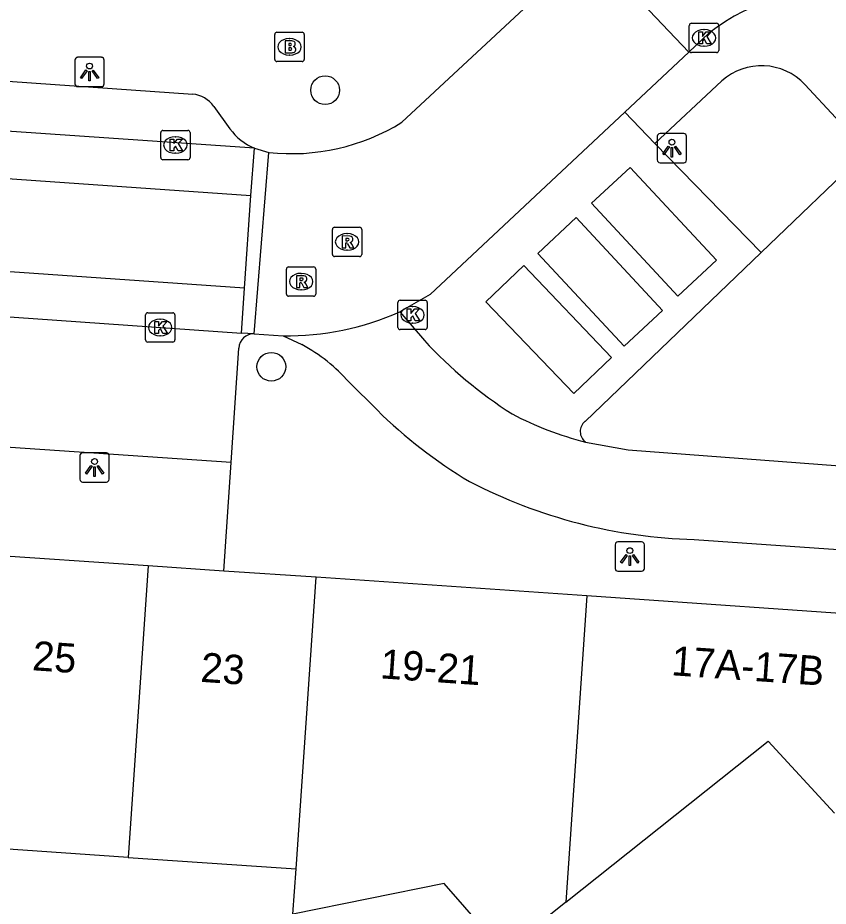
# Model space of a CAD drawing. Extents: x 159961 to 160856, y 382704 to 383353.
# Drawn here: x 160792.15 to 160819.75, y 382922.29 to 382952.56 of the extents above; entities that cross this region are included whole.
import ezdxf

# ---------------------------------------------------------------- set-up
doc = ezdxf.new("R2010")
doc.units = 0
for name, color, linetype in [('IMGEO_Boom', 7, 'Continuous'), ('IMGEO_Brandkraan', 7, 'Continuous'), ('IMGEO_Fietspad_gesloten', 7, 'Continuous'), ('IMGEO_Groenvoorziening', 7, 'Continuous'), ('IMGEO_Kolk', 7, 'Continuous'), ('IMGEO_Lichtpunt', 7, 'Continuous'), ('IMGEO_Pand', 7, 'Continuous'), ('IMGEO_Pand_nummerreeks', 7, 'Continuous'), ('IMGEO_Rijbaan_lokaal_open', 7, 'Continuous'), ('IMGEO_Rioolput', 7, 'Continuous'), ('IMGEO_Voetpad_open', 7, 'Continuous')]:
    doc.layers.add(name, color=color, linetype=linetype)

msp = doc.modelspace()

# ---------------------------------------------------------------- linework, layer by layer
at = {"layer": 'IMGEO_Boom'}
for centre in [(160802.617, 382950.091), (160800.785, 382940.67)]:
    msp.add_circle(centre, 0.489, dxfattribs=at)
at = {"layer": 'IMGEO_Brandkraan'}
for p, q in [((160800.902, 382951.142), (160800.902, 382951.994)), ((160800.977, 382952.068), (160801.829, 382952.068)), ((160801.39, 382951.848), (160801.415, 382951.848)), ((160801.903, 382951.994), (160801.903, 382951.142)), ((160801.413, 382951.288), (160801.388, 382951.288)), ((160801.829, 382951.068), (160800.977, 382951.068))]:
    msp.add_line(p, q, dxfattribs=at)
for points in [[(160800.902, 382951.142), (160800.902, 382951.994)], [(160800.977, 382952.068), (160801.829, 382952.068)], [(160801.903, 382951.994), (160801.903, 382951.142)], [(160801.25, 382951.768), (160801.25, 382951.368), (160801.463, 382951.368)], [(160801.481, 382951.768), (160801.25, 382951.768)], [(160801.429, 382951.687), (160801.375, 382951.687), (160801.375, 382951.611)], [(160801.375, 382951.611), (160801.428, 382951.611)], [(160801.437, 382951.535), (160801.375, 382951.535), (160801.375, 382951.454)], [(160801.375, 382951.454), (160801.437, 382951.454)], [(160801.829, 382951.068), (160800.977, 382951.068)]]:
    msp.add_lwpolyline(points, dxfattribs=at)
for centre, radius, start, end in [((160800.979, 382951.992), 0.0765, 91.552, 178.448), ((160800.979, 382951.992), 0.0765, 91.552, 178.448), ((160801.827, 382951.992), 0.0765, 1.552, 88.448), ((160801.827, 382951.992), 0.0765, 1.552, 88.448), ((160801.43, 382951.649), 0.0379, 267.8285, 90.9355), ((160801.485, 382951.623), 0.145, 59.4692, 91.5367), ((160801.51, 382951.67), 0.0922, 285.5137, 58.1501), ((160801.515, 382951.478), 0.105, 301.3115, 78.989), ((160801.438, 382951.494), 0.0404, 269.8759, 90.5077), ((160801.469, 382951.619), 0.251, 268.6676, 293.5347), ((160800.979, 382951.144), 0.0765, 181.552, 268.448), ((160800.979, 382951.144), 0.0765, 181.552, 268.448), ((160801.827, 382951.144), 0.0765, 271.552, 358.448), ((160801.827, 382951.144), 0.0765, 271.552, 358.448)]:
    msp.add_arc(centre, radius, start, end, dxfattribs=at)
for centre, major_axis, ratio, start_param, end_param in [((160801.389, 382951.568), (-0.387, 0.002), 0.722429, 4.712389, 7.853982), ((160801.414, 382951.568), (-0.39, 0.002), 0.717154, 1.570796, 4.712389)]:
    msp.add_ellipse(centre, major_axis=major_axis, ratio=ratio, start_param=start_param, end_param=end_param, dxfattribs=at)
at = {"layer": 'IMGEO_Fietspad_gesloten'}
for points in [[(160805.159, 382942.545), (160805.996, 382941.561)], [(160801.184, 382941.726), (160801.827, 382941.424)], [(160803.433, 382940.144), (160804.384, 382939.199)], [(160811.482, 382938.107), (160812.933, 382937.842), (160828.562, 382936.656), (160828.98, 382936.624)], [(160815.186, 382934.783), (160835.776, 382933.359), (160838.162, 382933.194)]]:
    msp.add_lwpolyline(points, dxfattribs=at)
for centre, radius, start, end in [((160817.478, 382952.264), 15.697, 222.9892, 237.2528), ((160799.08, 382936.33), 5.787, 41.224, 61.6655), ((160815.942, 382950.885), 16.436, 225.3162, 239.2416), ((160814.284, 382949.165), 11.408, 242.3305, 255.7792), ((160815.685, 382952.496), 17.72, 242.6205, 268.3855)]:
    msp.add_arc(centre, radius, start, end, dxfattribs=at)
at = {"layer": 'IMGEO_Groenvoorziening'}
msp.add_lwpolyline([(160817.464, 382944.564), (160821.061, 382948.014)], dxfattribs=at)
at = {"layer": 'IMGEO_Kolk'}
for p, q in [((160815.02, 382951.448), (160815.02, 382952.3)), ((160815.095, 382952.374), (160815.947, 382952.374)), ((160815.508, 382952.154), (160815.533, 382952.154)), ((160816.021, 382952.3), (160816.021, 382951.448)), ((160815.531, 382951.594), (160815.506, 382951.594)), ((160815.947, 382951.374), (160815.095, 382951.374)), ((160797.017, 382947.797), (160797.017, 382948.649)), ((160797.092, 382948.723), (160797.944, 382948.723)), ((160798.018, 382948.649), (160798.018, 382947.797)), ((160797.505, 382948.503), (160797.53, 382948.503)), ((160797.528, 382947.943), (160797.503, 382947.943)), ((160797.944, 382947.723), (160797.092, 382947.723)), ((160805.093, 382942.012), (160805.093, 382942.864)), ((160805.168, 382942.938), (160806.02, 382942.938)), ((160806.094, 382942.864), (160806.094, 382942.012)), ((160796.574, 382942.508), (160797.426, 382942.508)), ((160805.581, 382942.718), (160805.606, 382942.718)), ((160796.499, 382941.582), (160796.499, 382942.434)), ((160796.987, 382942.288), (160797.012, 382942.288)), ((160797.5, 382942.434), (160797.5, 382941.582)), ((160805.604, 382942.158), (160805.579, 382942.158)), ((160806.02, 382941.938), (160805.168, 382941.938)), ((160797.01, 382941.728), (160796.985, 382941.728)), ((160797.426, 382941.508), (160796.574, 382941.508))]:
    msp.add_line(p, q, dxfattribs=at)
for points in [[(160815.02, 382951.448), (160815.02, 382952.3)], [(160815.095, 382952.374), (160815.947, 382952.374)], [(160816.021, 382952.3), (160816.021, 382951.448)], [(160815.341, 382952.074), (160815.464, 382952.074), (160815.464, 382951.923), (160815.594, 382952.074), (160815.758, 382952.074), (160815.612, 382951.923), (160815.765, 382951.674), (160815.613, 382951.674), (160815.528, 382951.838), (160815.464, 382951.771), (160815.464, 382951.674), (160815.341, 382951.674), (160815.341, 382952.074)], [(160815.947, 382951.374), (160815.095, 382951.374)], [(160797.017, 382947.797), (160797.017, 382948.649)], [(160797.092, 382948.723), (160797.944, 382948.723)], [(160798.018, 382948.649), (160798.018, 382947.797)], [(160797.338, 382948.423), (160797.461, 382948.423), (160797.461, 382948.272), (160797.591, 382948.423), (160797.755, 382948.423), (160797.609, 382948.272), (160797.762, 382948.023), (160797.61, 382948.023), (160797.525, 382948.187), (160797.461, 382948.12), (160797.461, 382948.023), (160797.338, 382948.023), (160797.338, 382948.423)], [(160797.944, 382947.723), (160797.092, 382947.723)], [(160805.093, 382942.012), (160805.093, 382942.864)], [(160805.168, 382942.938), (160806.02, 382942.938)], [(160806.094, 382942.864), (160806.094, 382942.012)], [(160796.574, 382942.508), (160797.426, 382942.508)], [(160805.414, 382942.638), (160805.537, 382942.638), (160805.537, 382942.487), (160805.667, 382942.638), (160805.831, 382942.638), (160805.685, 382942.487), (160805.838, 382942.238), (160805.686, 382942.238), (160805.601, 382942.402), (160805.537, 382942.335), (160805.537, 382942.238), (160805.414, 382942.238), (160805.414, 382942.638)], [(160796.499, 382941.582), (160796.499, 382942.434)], [(160796.82, 382942.208), (160796.943, 382942.208), (160796.943, 382942.057), (160797.073, 382942.208), (160797.237, 382942.208), (160797.091, 382942.057), (160797.244, 382941.808), (160797.092, 382941.808), (160797.007, 382941.972), (160796.943, 382941.905), (160796.943, 382941.808), (160796.82, 382941.808), (160796.82, 382942.208)], [(160797.5, 382942.434), (160797.5, 382941.582)], [(160806.02, 382941.938), (160805.168, 382941.938)], [(160797.426, 382941.508), (160796.574, 382941.508)]]:
    msp.add_lwpolyline(points, dxfattribs=at)
for centre, start, end in [((160815.097, 382952.298), 91.552, 178.448), ((160815.097, 382952.298), 91.552, 178.448), ((160815.945, 382952.298), 1.552, 88.448), ((160815.945, 382952.298), 1.552, 88.448), ((160815.097, 382951.45), 181.552, 268.448), ((160815.097, 382951.45), 181.552, 268.448), ((160815.945, 382951.45), 271.552, 358.448), ((160815.945, 382951.45), 271.552, 358.448), ((160797.094, 382948.647), 91.552, 178.448), ((160797.094, 382948.647), 91.552, 178.448), ((160797.942, 382948.647), 1.552, 88.448), ((160797.942, 382948.647), 1.552, 88.448), ((160797.094, 382947.799), 181.552, 268.448), ((160797.094, 382947.799), 181.552, 268.448), ((160797.942, 382947.799), 271.552, 358.448), ((160797.942, 382947.799), 271.552, 358.448), ((160805.17, 382942.862), 91.552, 178.448), ((160805.17, 382942.862), 91.552, 178.448), ((160806.018, 382942.862), 1.552, 88.448), ((160806.018, 382942.862), 1.552, 88.448), ((160796.576, 382942.432), 91.552, 178.448), ((160796.576, 382942.432), 91.552, 178.448), ((160797.424, 382942.432), 1.552, 88.448), ((160797.424, 382942.432), 1.552, 88.448), ((160805.17, 382942.014), 181.552, 268.448), ((160805.17, 382942.014), 181.552, 268.448), ((160806.018, 382942.014), 271.552, 358.448), ((160806.018, 382942.014), 271.552, 358.448), ((160796.576, 382941.584), 181.552, 268.448), ((160796.576, 382941.584), 181.552, 268.448), ((160797.424, 382941.584), 271.552, 358.448), ((160797.424, 382941.584), 271.552, 358.448)]:
    msp.add_arc(centre, 0.0765, start, end, dxfattribs=at)
for centre, major_axis, ratio, start_param, end_param in [((160815.507, 382951.874), (-0.387, 0.002), 0.722429, 4.712389, 7.853982), ((160815.532, 382951.874), (-0.39, 0.002), 0.717154, 1.570796, 4.712389), ((160797.504, 382948.223), (-0.387, 0.002), 0.722429, 4.712389, 7.853982), ((160797.529, 382948.223), (-0.39, 0.002), 0.717154, 1.570796, 4.712389), ((160805.58, 382942.438), (-0.387, 0.002), 0.722429, 4.712389, 7.853982), ((160805.605, 382942.438), (-0.39, 0.002), 0.717154, 1.570796, 4.712389), ((160796.986, 382942.008), (-0.387, 0.002), 0.722429, 4.712389, 7.853982), ((160797.011, 382942.008), (-0.39, 0.002), 0.717154, 1.570796, 4.712389)]:
    msp.add_ellipse(centre, major_axis=major_axis, ratio=ratio, start_param=start_param, end_param=end_param, dxfattribs=at)
at = {"layer": 'IMGEO_Lichtpunt'}
for p, q in [((160794.094, 382951.116), (160794.094, 382950.309)), ((160794.094, 382951.116), (160794.094, 382950.309)), ((160794.996, 382951.211), (160794.188, 382951.211)), ((160794.996, 382951.211), (160794.188, 382951.211)), ((160795.09, 382950.309), (160795.09, 382951.116)), ((160795.09, 382950.309), (160795.09, 382951.116)), ((160794.188, 382950.215), (160794.996, 382950.215)), ((160794.188, 382950.215), (160794.996, 382950.215)), ((160813.929, 382948.521), (160813.929, 382947.714)), ((160813.929, 382948.521), (160813.929, 382947.714)), ((160814.831, 382948.616), (160814.023, 382948.616)), ((160814.831, 382948.616), (160814.023, 382948.616)), ((160814.925, 382947.714), (160814.925, 382948.521)), ((160814.925, 382947.714), (160814.925, 382948.521)), ((160814.023, 382947.62), (160814.831, 382947.62)), ((160814.023, 382947.62), (160814.831, 382947.62)), ((160794.264, 382937.643), (160794.264, 382936.836)), ((160794.264, 382937.643), (160794.264, 382936.836)), ((160795.166, 382937.738), (160794.358, 382937.738)), ((160795.166, 382937.738), (160794.358, 382937.738)), ((160795.26, 382936.836), (160795.26, 382937.643)), ((160795.26, 382936.836), (160795.26, 382937.643)), ((160794.358, 382936.742), (160795.166, 382936.742)), ((160794.358, 382936.742), (160795.166, 382936.742)), ((160812.494, 382934.609), (160812.494, 382933.802)), ((160812.494, 382934.609), (160812.494, 382933.802)), ((160813.396, 382934.704), (160812.588, 382934.704)), ((160813.396, 382934.704), (160812.588, 382934.704)), ((160813.49, 382933.802), (160813.49, 382934.609)), ((160813.49, 382933.802), (160813.49, 382934.609)), ((160812.588, 382933.708), (160813.396, 382933.708)), ((160812.588, 382933.708), (160813.396, 382933.708))]:
    msp.add_line(p, q, dxfattribs=at)
for points in [[(160794.468, 382950.78), (160794.507, 382950.752), (160794.319, 382950.49), (160794.281, 382950.517), (160794.468, 382950.78)], [(160794.57, 382950.732), (160794.617, 382950.732), (160794.617, 382950.41), (160794.57, 382950.41), (160794.57, 382950.732)], [(160794.68, 382950.752), (160794.718, 382950.779), (160794.905, 382950.517), (160794.866, 382950.489), (160794.68, 382950.752)], [(160814.303, 382948.185), (160814.342, 382948.157), (160814.154, 382947.895), (160814.116, 382947.922), (160814.303, 382948.185)], [(160814.405, 382948.137), (160814.452, 382948.137), (160814.452, 382947.815), (160814.405, 382947.815), (160814.405, 382948.137)], [(160814.515, 382948.157), (160814.553, 382948.184), (160814.74, 382947.922), (160814.701, 382947.894), (160814.515, 382948.157)], [(160794.638, 382937.307), (160794.677, 382937.279), (160794.489, 382937.017), (160794.451, 382937.044), (160794.638, 382937.307)], [(160794.74, 382937.259), (160794.787, 382937.259), (160794.787, 382936.937), (160794.74, 382936.937), (160794.74, 382937.259)], [(160794.85, 382937.279), (160794.888, 382937.306), (160795.075, 382937.044), (160795.036, 382937.016), (160794.85, 382937.279)], [(160812.868, 382934.273), (160812.907, 382934.245), (160812.719, 382933.983), (160812.681, 382934.01), (160812.868, 382934.273)], [(160812.97, 382934.225), (160813.017, 382934.225), (160813.017, 382933.903), (160812.97, 382933.903), (160812.97, 382934.225)], [(160813.08, 382934.245), (160813.118, 382934.272), (160813.305, 382934.01), (160813.266, 382933.982), (160813.08, 382934.245)]]:
    msp.add_lwpolyline(points, dxfattribs=at)
for centre in [(160794.593, 382950.914), (160814.428, 382948.319), (160794.763, 382937.441), (160812.993, 382934.407)]:
    msp.add_circle(centre, 0.0994, dxfattribs=at)
for centre, start, end in [((160794.188, 382951.116), 90, 180), ((160794.188, 382951.116), 90, 180), ((160794.996, 382951.116), 0, 90), ((160794.996, 382951.116), 0, 90), ((160794.188, 382950.309), 180, 270), ((160794.188, 382950.309), 180, 270), ((160794.996, 382950.309), 270, 0), ((160794.996, 382950.309), 270, 360), ((160814.023, 382948.521), 90, 180), ((160814.023, 382948.521), 90, 180), ((160814.831, 382948.521), 0, 90), ((160814.831, 382948.521), 0, 90), ((160814.023, 382947.714), 180, 270), ((160814.023, 382947.714), 180, 270), ((160814.831, 382947.714), 270, 0), ((160814.831, 382947.714), 270, 360), ((160794.358, 382937.643), 90, 180), ((160794.358, 382937.643), 90, 180), ((160795.166, 382937.643), 0, 90), ((160795.166, 382937.643), 0, 90), ((160794.358, 382936.836), 180, 270), ((160794.358, 382936.836), 180, 270), ((160795.166, 382936.836), 270, 0), ((160795.166, 382936.836), 270, 360), ((160812.588, 382934.609), 90, 180), ((160812.588, 382934.609), 90, 180), ((160813.396, 382934.609), 0, 90), ((160813.396, 382934.609), 0, 90), ((160812.588, 382933.802), 180, 270), ((160812.588, 382933.802), 180, 270), ((160813.396, 382933.802), 270, 0), ((160813.396, 382933.802), 270, 360)]:
    msp.add_arc(centre, 0.0946, start, end, dxfattribs=at)
at = {"layer": 'IMGEO_Pand'}
for points in [[(160796.587, 382933.887), (160790.865, 382934.277)], [(160796.587, 382933.887), (160795.907, 382923.956)], [(160799.161, 382933.712), (160796.587, 382933.887)], [(160802.307, 382933.498), (160799.161, 382933.712)], [(160801.627, 382923.566), (160802.307, 382933.498)], [(160811.531, 382932.869), (160802.307, 382933.498)], [(160811.531, 382932.869), (160810.816, 382922.426)], [(160822.286, 382932.121), (160811.531, 382932.869)], [(160810.816, 382922.426), (160817.71, 382927.92), (160819.967, 382925.459)], [(160795.907, 382923.956), (160790.186, 382924.345)], [(160795.907, 382923.956), (160801.115, 382923.601), (160801.627, 382923.566)], [(160810.816, 382922.426), (160808.703, 382920.742), (160806.676, 382923.065), (160801.521, 382922.02), (160801.627, 382923.566)]]:
    msp.add_lwpolyline(points, dxfattribs=at)
at = {"layer": 'IMGEO_Rijbaan_lokaal_open'}
for points in [[(160805.232, 382949.001), (160811.624, 382954.95)], [(160811.624, 382954.95), (160815.003, 382951.385)], [(160800.215, 382948.117), (160740.964, 382952.177)], [(160815.003, 382951.385), (160815.69, 382952.034)], [(160815.003, 382951.385), (160812.826, 382949.348)], [(160740.864, 382950.64), (160800.081, 382946.504)], [(160812.826, 382949.348), (160806.194, 382943.128), (160805.159, 382942.545)], [(160800.081, 382946.504), (160800.215, 382948.117)], [(160800.205, 382941.794), (160800.697, 382947.972)], [(160800.215, 382948.117), (160800.697, 382947.972)], [(160799.87, 382943.344), (160740.658, 382947.471)], [(160799.87, 382943.344), (160800.081, 382946.504)], [(160740.56, 382945.978), (160799.768, 382941.815)], [(160799.768, 382941.815), (160799.87, 382943.344)], [(160800.205, 382941.794), (160799.768, 382941.815)], [(160800.205, 382941.794), (160801.184, 382941.726)]]:
    msp.add_lwpolyline(points, dxfattribs=at)
for centre, radius, start, end in [((160819.579, 382947.178), 6.221, 78.2813, 128.695), ((160801.479, 382955.035), 7.106, 263.6839, 301.8842), ((160801.332, 382951.062), 9.337, 269.0893, 294.1951)]:
    msp.add_arc(centre, radius, start, end, dxfattribs=at)
at = {"layer": 'IMGEO_Rioolput'}
for p, q in [((160802.864, 382944.499), (160802.864, 382945.351)), ((160802.939, 382945.425), (160803.791, 382945.425)), ((160803.352, 382945.205), (160803.377, 382945.205)), ((160803.865, 382945.351), (160803.865, 382944.499)), ((160803.375, 382944.645), (160803.35, 382944.645)), ((160803.791, 382944.425), (160802.939, 382944.425)), ((160801.299, 382943.146), (160801.299, 382943.998)), ((160801.374, 382944.072), (160802.226, 382944.072)), ((160802.3, 382943.998), (160802.3, 382943.146)), ((160801.787, 382943.852), (160801.812, 382943.852)), ((160802.226, 382943.072), (160801.374, 382943.072)), ((160801.81, 382943.292), (160801.785, 382943.292))]:
    msp.add_line(p, q, dxfattribs=at)
for points in [[(160802.864, 382944.499), (160802.864, 382945.351)], [(160802.939, 382945.425), (160803.791, 382945.425)], [(160803.865, 382945.351), (160803.865, 382944.499)], [(160803.453, 382945.123), (160803.201, 382945.125), (160803.201, 382944.725)], [(160803.201, 382944.725), (160803.325, 382944.725), (160803.325, 382944.887), (160803.336, 382944.887)], [(160803.379, 382945.044), (160803.325, 382945.044), (160803.325, 382944.963)], [(160803.325, 382944.963), (160803.377, 382944.963)], [(160803.383, 382944.858), (160803.454, 382944.725), (160803.594, 382944.725), (160803.529, 382944.851)], [(160803.791, 382944.425), (160802.939, 382944.425)], [(160801.299, 382943.146), (160801.299, 382943.998)], [(160801.374, 382944.072), (160802.226, 382944.072)], [(160802.3, 382943.998), (160802.3, 382943.146)], [(160801.888, 382943.77), (160801.636, 382943.772), (160801.636, 382943.372)], [(160801.814, 382943.691), (160801.76, 382943.691), (160801.76, 382943.61)], [(160801.636, 382943.372), (160801.76, 382943.372), (160801.76, 382943.534), (160801.771, 382943.534)], [(160801.76, 382943.61), (160801.812, 382943.61)], [(160801.818, 382943.505), (160801.889, 382943.372), (160802.029, 382943.372), (160801.964, 382943.498)], [(160802.226, 382943.072), (160801.374, 382943.072)]]:
    msp.add_lwpolyline(points, dxfattribs=at)
for centre, radius, start, end in [((160802.941, 382945.349), 0.0765, 91.552, 178.448), ((160802.941, 382945.349), 0.0765, 91.552, 178.448), ((160803.789, 382945.349), 0.0765, 1.552, 88.448), ((160803.789, 382945.349), 0.0765, 1.552, 88.448), ((160803.335, 382944.834), 0.0533, 26.0293, 88.6989), ((160803.361, 382945.152), 0.19, 274.7715, 282.9687), ((160803.385, 382944.948), 0.0964, 77.0061, 93.1865), ((160803.399, 382945.005), 0.0378, 276.6634, 79.6772), ((160803.452, 382945.013), 0.109, 350.3612, 89.416), ((160803.45, 382945.013), 0.112, 277.5842, 350.9817), ((160803.434, 382944.798), 0.108, 29.5134, 73.7905), ((160802.941, 382944.501), 0.0765, 181.552, 268.448), ((160802.941, 382944.501), 0.0765, 181.552, 268.448), ((160803.789, 382944.501), 0.0765, 271.552, 358.448), ((160803.789, 382944.501), 0.0765, 271.552, 358.448), ((160801.376, 382943.996), 0.0765, 91.552, 178.448), ((160801.376, 382943.996), 0.0765, 91.552, 178.448), ((160802.224, 382943.996), 0.0765, 1.552, 88.448), ((160802.224, 382943.996), 0.0765, 1.552, 88.448), ((160801.82, 382943.595), 0.0964, 77.0061, 93.1865), ((160801.834, 382943.652), 0.0378, 276.6634, 79.6772), ((160801.887, 382943.66), 0.109, 350.3612, 89.416), ((160801.77, 382943.481), 0.0533, 26.0293, 88.6989), ((160801.796, 382943.799), 0.19, 274.7715, 282.9687), ((160801.885, 382943.66), 0.112, 277.5842, 350.9817), ((160801.869, 382943.445), 0.108, 29.5134, 73.7905), ((160801.376, 382943.148), 0.0765, 181.552, 268.448), ((160801.376, 382943.148), 0.0765, 181.552, 268.448), ((160802.224, 382943.148), 0.0765, 271.552, 358.448), ((160802.224, 382943.148), 0.0765, 271.552, 358.448)]:
    msp.add_arc(centre, radius, start, end, dxfattribs=at)
for centre, major_axis, ratio, start_param, end_param in [((160803.351, 382944.925), (-0.387, 0.002), 0.722429, 4.712389, 7.853982), ((160803.376, 382944.925), (-0.39, 0.002), 0.717154, 1.570796, 4.712389), ((160801.786, 382943.572), (-0.387, 0.002), 0.722429, 4.712389, 7.853982), ((160801.811, 382943.572), (-0.39, 0.002), 0.717154, 1.570796, 4.712389)]:
    msp.add_ellipse(centre, major_axis=major_axis, ratio=ratio, start_param=start_param, end_param=end_param, dxfattribs=at)
at = {"layer": 'IMGEO_Voetpad_open'}
for points in [[(160743.636, 382953.796), (160798.108, 382949.959)], [(160816.124, 382950.411), (160813.849, 382948.281)], [(160821.061, 382948.014), (160818.959, 382950.281)], [(160798.825, 382949.54), (160799.375, 382948.778)], [(160812.826, 382949.348), (160813.849, 382948.281)], [(160813.849, 382948.281), (160817.464, 382944.564)], [(160811.694, 382946.244), (160813.01, 382947.463), (160815.942, 382944.298), (160814.627, 382943.079), (160811.694, 382946.244)], [(160811.165, 382945.753), (160814.111, 382942.587), (160812.802, 382941.368), (160809.856, 382944.534), (160811.165, 382945.753)], [(160817.464, 382944.564), (160811.468, 382938.811)], [(160812.374, 382940.99), (160811.085, 382939.756), (160808.092, 382942.881), (160809.381, 382944.115), (160812.374, 382940.99)], [(160799.412, 382937.413), (160790.046, 382938.046), (160790.312, 382941.46)], [(160799.412, 382937.413), (160799.676, 382941.302)], [(160799.161, 382933.712), (160799.412, 382937.413)]]:
    msp.add_lwpolyline(points, dxfattribs=at)
for centre, radius, start, end in [((160817.475, 382948.893), 2.032, 43.0764, 131.6727), ((160798.005, 382948.96), 1.004, 35.274, 84.1237), ((160800.882, 382949.829), 1.838, 214.8961, 248.7052), ((160800.188, 382941.282), 0.512, 88.1087, 177.7404), ((160811.757, 382938.465), 0.451, 129.8485, 232.43)]:
    msp.add_arc(centre, radius, start, end, dxfattribs=at)

# ---------------------------------------------------------------- texts
at = {"layer": 'IMGEO_Pand_nummerreeks'}
for s, rotation, p in [('25', 356.0594, (160792.624, 382930.334)), ('19-21', 356.0179, (160804.471, 382930.059)), ('17A-17B', 356.0237, (160814.387, 382930.164)), ('23', 356.0581, (160798.355, 382929.939))]:
    msp.add_text(s, height=1, rotation=rotation, dxfattribs=at).set_placement(p)

doc.saveas('drawing.dxf')
